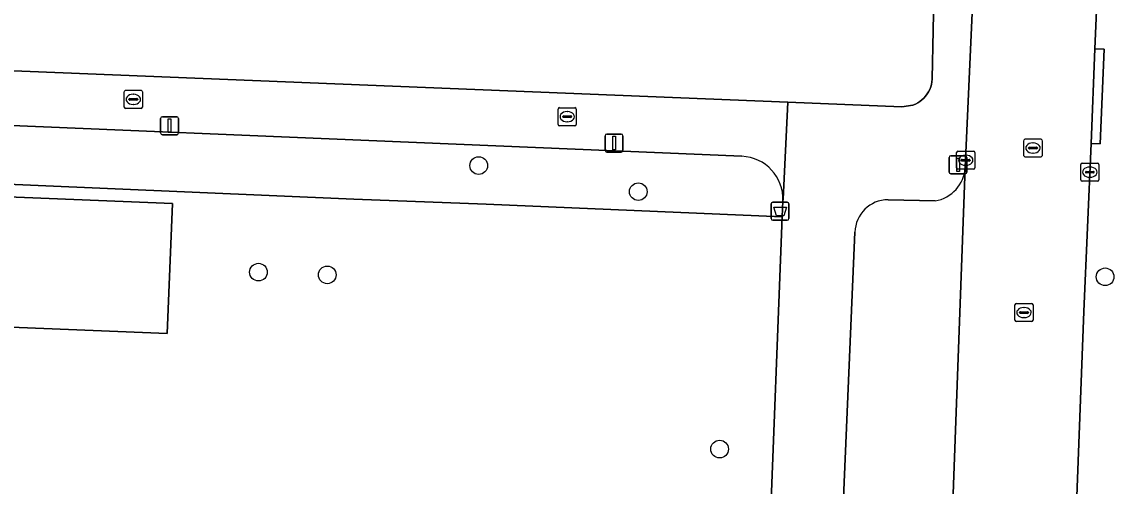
# Model space of a CAD drawing. Extents: x 161354 to 162026, y 386504 to 387460.
# Drawn here: x 161450.7 to 161511.3, y 386858.1 to 386883.8 of the extents above; entities that cross this region are included whole.
import ezdxf

# ---------------------------------------------------------------- set-up
doc = ezdxf.new("R2010")
doc.units = 0
for name, color, linetype in [('IMGEO_Afvalbak', 7, 'Continuous'), ('IMGEO_Boom', 7, 'Continuous'), ('IMGEO_Erf', 7, 'Continuous'), ('IMGEO_Groenvoorziening', 7, 'Continuous'), ('IMGEO_Hek', 7, 'Continuous'), ('IMGEO_Kolk', 7, 'Continuous'), ('IMGEO_Lichtmast', 7, 'Continuous'), ('IMGEO_Pand', 7, 'Continuous'), ('IMGEO_Parkeervlak_open', 7, 'Continuous'), ('IMGEO_Rijbaan_lokaal_open', 7, 'Continuous'), ('IMGEO_Rioolput', 7, 'Continuous'), ('IMGEO_Voetpad_open', 7, 'Continuous')]:
    doc.layers.add(name, color=color, linetype=linetype)

msp = doc.modelspace()

# ---------------------------------------------------------------- linework, layer by layer
at = {"layer": 'IMGEO_Afvalbak'}
for p, q in [((161492.146, 386872.942), (161492.146, 386873.742)), ((161492.146, 386873.742), (161492.146, 386872.942)), ((161492.246, 386873.842), (161493.036, 386873.842)), ((161493.036, 386873.842), (161492.246, 386873.842)), ((161493.136, 386873.742), (161493.136, 386872.942)), ((161493.136, 386872.942), (161493.136, 386873.742)), ((161493.036, 386872.842), (161492.246, 386872.842)), ((161492.246, 386872.842), (161493.036, 386872.842))]:
    msp.add_line(p, q, dxfattribs=at)
msp.add_lwpolyline([(161492.289, 386873.556), (161492.993, 386873.556), (161492.844, 386873.086), (161492.438, 386873.086), (161492.289, 386873.556)], dxfattribs=at)
for centre, start, end in [((161492.246, 386873.742), 90, 180), ((161492.246, 386873.742), 90, 180), ((161493.036, 386873.742), 0, 90), ((161493.036, 386873.742), 360, 90), ((161492.246, 386872.942), 180, 270), ((161492.246, 386872.942), 180, 270), ((161493.036, 386872.942), 270, 0), ((161493.036, 386872.942), 270, 0)]:
    msp.add_arc(centre, 0.1, start, end, dxfattribs=at)
at = {"layer": 'IMGEO_Boom'}
for centre in [(161475.959, 386875.867), (161484.794, 386874.422), (161463.769, 386869.967), (161467.577, 386869.818), (161510.635, 386869.708), (161489.296, 386860.172)]:
    msp.add_circle(centre, 0.489, dxfattribs=at)
at = {"layer": 'IMGEO_Erf'}
for points in [[(161424.738, 386905.282), (161423.308, 386882.194), (161493.073, 386879.37), (161499.377, 386879.115), (161500, 386879.213), (161500.134, 386879.269), (161500.262, 386879.337), (161500.384, 386879.416), (161500.498, 386879.506), (161500.603, 386879.605), (161500.7, 386879.714), (161500.786, 386879.83), (161500.862, 386879.954), (161500.926, 386880.084), (161500.978, 386880.22), (161501.018, 386880.359), (161501.045, 386880.502), (161501.06, 386880.646), (161501.061, 386880.675), (161501.172, 386886.081)], [(161491.316, 386835.901), (161492.767, 386873.026), (161476.381, 386873.722), (161469.04, 386874.014), (161433.227, 386875.557)]]:
    msp.add_lwpolyline(points, dxfattribs=at)
msp.add_lwpolyline([(161458.716, 386866.579), (161437.755, 386867.424), (161438.045, 386874.618), (161459.006, 386873.773)], close=True, dxfattribs=at)
at = {"layer": 'IMGEO_Groenvoorziening'}
msp.add_lwpolyline([(161490.531, 386876.382), (161429.011, 386878.963), (161433.21, 386874.844), (161433.227, 386875.557), (161469.04, 386874.014), (161476.381, 386873.722), (161492.767, 386873.026), (161492.802, 386873.918)], dxfattribs=at)
msp.add_arc((161490.429, 386874.009), 2.375, 357.7967, 87.5351, dxfattribs=at)
at = {"layer": 'IMGEO_Hek'}
for points in [[(161433.21, 386874.844), (161433.227, 386875.557), (161469.04, 386874.014)], [(161469.04, 386874.014), (161476.381, 386873.722)], [(161476.381, 386873.722), (161492.767, 386873.026)], [(161492.767, 386873.026), (161491.316, 386835.901)]]:
    msp.add_lwpolyline(points, dxfattribs=at)
at = {"layer": 'IMGEO_Kolk'}
for p, q in [((161456.342, 386879.106), (161456.342, 386879.958)), ((161456.417, 386880.032), (161457.269, 386880.032)), ((161456.601, 386879.526), (161456.601, 386879.538)), ((161457.039, 386879.489), (161456.641, 386879.489)), ((161456.644, 386879.575), (161457.042, 386879.575)), ((161456.83, 386879.812), (161456.855, 386879.812)), ((161457.085, 386879.538), (161457.085, 386879.526)), ((161457.343, 386879.958), (161457.343, 386879.106)), ((161457.269, 386879.032), (161456.417, 386879.032)), ((161456.853, 386879.252), (161456.828, 386879.252)), ((161480.362, 386878.146), (161480.362, 386878.998)), ((161480.437, 386879.072), (161481.289, 386879.072)), ((161480.85, 386878.852), (161480.875, 386878.852)), ((161481.363, 386878.998), (161481.363, 386878.146)), ((161480.621, 386878.566), (161480.621, 386878.578)), ((161481.059, 386878.529), (161480.661, 386878.529)), ((161480.664, 386878.615), (161481.062, 386878.615)), ((161480.873, 386878.292), (161480.848, 386878.292)), ((161481.105, 386878.578), (161481.105, 386878.566)), ((161481.289, 386878.072), (161480.437, 386878.072)), ((161502.416, 386875.736), (161502.416, 386876.588)), ((161502.491, 386876.662), (161503.343, 386876.662)), ((161502.904, 386876.442), (161502.929, 386876.442)), ((161503.417, 386876.588), (161503.417, 386875.736)), ((161502.675, 386876.156), (161502.675, 386876.168)), ((161503.113, 386876.119), (161502.715, 386876.119)), ((161502.718, 386876.205), (161503.116, 386876.205)), ((161502.927, 386875.882), (161502.902, 386875.882)), ((161503.159, 386876.168), (161503.159, 386876.156)), ((161509.287, 386875.077), (161509.287, 386875.929)), ((161509.362, 386876.003), (161510.214, 386876.003)), ((161510.288, 386875.929), (161510.288, 386875.077)), ((161503.343, 386875.662), (161502.491, 386875.662)), ((161509.546, 386875.497), (161509.546, 386875.509)), ((161509.984, 386875.46), (161509.586, 386875.46)), ((161509.589, 386875.546), (161509.987, 386875.546)), ((161509.798, 386875.223), (161509.773, 386875.223)), ((161509.775, 386875.783), (161509.8, 386875.783)), ((161510.03, 386875.509), (161510.03, 386875.497)), ((161510.214, 386875.003), (161509.362, 386875.003))]:
    msp.add_line(p, q, dxfattribs=at)
for points in [[(161456.342, 386879.106), (161456.342, 386879.958)], [(161456.417, 386880.032), (161457.269, 386880.032)], [(161457.343, 386879.958), (161457.343, 386879.106)], [(161457.269, 386879.032), (161456.417, 386879.032)], [(161480.362, 386878.146), (161480.362, 386878.998)], [(161480.437, 386879.072), (161481.289, 386879.072)], [(161481.363, 386878.998), (161481.363, 386878.146)], [(161481.289, 386878.072), (161480.437, 386878.072)], [(161502.416, 386875.736), (161502.416, 386876.588)], [(161502.491, 386876.662), (161503.343, 386876.662)], [(161503.417, 386876.588), (161503.417, 386875.736)], [(161509.287, 386875.077), (161509.287, 386875.929)], [(161509.362, 386876.003), (161510.214, 386876.003)], [(161510.288, 386875.929), (161510.288, 386875.077)], [(161503.343, 386875.662), (161502.491, 386875.662)], [(161510.214, 386875.003), (161509.362, 386875.003)]]:
    msp.add_lwpolyline(points, dxfattribs=at)
for centre, radius, start, end in [((161456.419, 386879.956), 0.0765, 91.55205, 178.44795), ((161456.419, 386879.956), 0.0765, 91.55205, 178.44795), ((161456.641, 386879.535), 0.0403, 85.87752, 175.75265), ((161456.638, 386879.525), 0.0366, 178.93798, 274.71019), ((161457.042, 386879.532), 0.043, 264.86636, 352.45326), ((161457.046, 386879.537), 0.0386, 1.73085, 96.63898), ((161457.267, 386879.956), 0.0765, 1.55205, 88.44795), ((161457.267, 386879.956), 0.0765, 1.55205, 88.44795), ((161456.419, 386879.108), 0.0765, 181.55205, 268.44795), ((161456.419, 386879.108), 0.0765, 181.55205, 268.44795), ((161457.267, 386879.108), 0.0765, 271.55205, 358.44795), ((161457.267, 386879.108), 0.0765, 271.55205, 358.44795), ((161480.439, 386878.996), 0.0765, 91.55205, 178.44795), ((161480.439, 386878.996), 0.0765, 91.55205, 178.44795), ((161481.287, 386878.996), 0.0765, 1.55205, 88.44795), ((161481.287, 386878.996), 0.0765, 1.55205, 88.44795), ((161480.661, 386878.575), 0.0403, 85.87752, 175.75265), ((161480.658, 386878.565), 0.0366, 178.93798, 274.71019), ((161481.062, 386878.572), 0.043, 264.86636, 352.45326), ((161481.066, 386878.577), 0.0386, 1.73085, 96.63898), ((161480.439, 386878.148), 0.0765, 181.55205, 268.44795), ((161480.439, 386878.148), 0.0765, 181.55205, 268.44795), ((161481.287, 386878.148), 0.0765, 271.55205, 358.44795), ((161481.287, 386878.148), 0.0765, 271.55205, 358.44795), ((161502.493, 386876.586), 0.0765, 91.55205, 178.44795), ((161502.493, 386876.586), 0.0765, 91.55205, 178.44795), ((161503.341, 386876.586), 0.0765, 1.55205, 88.44795), ((161503.341, 386876.586), 0.0765, 1.55205, 88.44795), ((161502.715, 386876.165), 0.0403, 85.87752, 175.75265), ((161502.712, 386876.155), 0.0366, 178.93798, 274.71019), ((161503.116, 386876.162), 0.043, 264.86636, 352.45326), ((161503.12, 386876.167), 0.0386, 1.73085, 96.63898), ((161509.364, 386875.927), 0.0765, 91.55205, 178.44795), ((161509.364, 386875.927), 0.0765, 91.55205, 178.44795), ((161510.212, 386875.927), 0.0765, 1.55205, 88.44795), ((161510.212, 386875.927), 0.0765, 1.55205, 88.44795), ((161502.493, 386875.738), 0.0765, 181.55205, 268.44795), ((161502.493, 386875.738), 0.0765, 181.55205, 268.44795), ((161503.341, 386875.738), 0.0765, 271.55205, 358.44795), ((161503.341, 386875.738), 0.0765, 271.55205, 358.44795), ((161509.586, 386875.506), 0.0403, 85.87752, 175.75265), ((161509.583, 386875.496), 0.0366, 178.93798, 274.71019), ((161509.987, 386875.503), 0.043, 264.86636, 352.45326), ((161509.991, 386875.508), 0.0386, 1.73085, 96.63898), ((161509.364, 386875.079), 0.0765, 181.55205, 268.44795), ((161509.364, 386875.079), 0.0765, 181.55205, 268.44795), ((161510.212, 386875.079), 0.0765, 271.55205, 358.44795), ((161510.212, 386875.079), 0.0765, 271.55205, 358.44795)]:
    msp.add_arc(centre, radius, start, end, dxfattribs=at)
for centre, major_axis, ratio, start_param, end_param in [((161456.829, 386879.532), (-0.387, 0.002), 0.722429, 4.712389, 7.853982), ((161456.854, 386879.532), (-0.39, 0.002), 0.717154, 1.570796, 4.712389), ((161480.849, 386878.572), (-0.387, 0.002), 0.722429, 4.712389, 7.853982), ((161480.874, 386878.572), (-0.39, 0.002), 0.717154, 1.570796, 4.712389), ((161502.903, 386876.162), (-0.387, 0.002), 0.722429, 4.712389, 7.853982), ((161502.928, 386876.162), (-0.39, 0.002), 0.717154, 1.570796, 4.712389), ((161509.774, 386875.503), (-0.387, 0.002), 0.722429, 4.712389, 7.853982), ((161509.799, 386875.503), (-0.39, 0.002), 0.717154, 1.570796, 4.712389)]:
    msp.add_ellipse(centre, major_axis=major_axis, ratio=ratio, start_param=start_param, end_param=end_param, dxfattribs=at)
at = {"layer": 'IMGEO_Lichtmast'}
for p, q in [((161458.354, 386877.672), (161458.354, 386878.472)), ((161458.354, 386878.472), (161458.354, 386877.672)), ((161458.454, 386878.572), (161459.244, 386878.572)), ((161459.244, 386878.572), (161458.454, 386878.572)), ((161459.344, 386878.472), (161459.344, 386877.672)), ((161459.344, 386877.672), (161459.344, 386878.472)), ((161459.244, 386877.572), (161458.454, 386877.572)), ((161458.454, 386877.572), (161459.244, 386877.572)), ((161482.957, 386876.712), (161482.957, 386877.512)), ((161482.957, 386877.512), (161482.957, 386876.712)), ((161483.057, 386877.612), (161483.847, 386877.612)), ((161483.847, 386877.612), (161483.057, 386877.612)), ((161483.947, 386877.512), (161483.947, 386876.712)), ((161483.947, 386876.712), (161483.947, 386877.512)), ((161483.847, 386876.612), (161483.057, 386876.612)), ((161483.057, 386876.612), (161483.847, 386876.612)), ((161502.099, 386876.41), (161502.889, 386876.41)), ((161502.889, 386876.41), (161502.099, 386876.41)), ((161501.999, 386875.51), (161501.999, 386876.31)), ((161501.999, 386876.31), (161501.999, 386875.51)), ((161502.989, 386876.31), (161502.989, 386875.51)), ((161502.989, 386875.51), (161502.989, 386876.31)), ((161502.889, 386875.41), (161502.099, 386875.41)), ((161502.099, 386875.41), (161502.889, 386875.41))]:
    msp.add_line(p, q, dxfattribs=at)
for points in [[(161458.774, 386878.447), (161458.924, 386878.447), (161458.924, 386877.697), (161458.774, 386877.697), (161458.774, 386878.447)], [(161483.377, 386877.487), (161483.527, 386877.487), (161483.527, 386876.737), (161483.377, 386876.737), (161483.377, 386877.487)], [(161502.419, 386876.285), (161502.569, 386876.285), (161502.569, 386875.535), (161502.419, 386875.535), (161502.419, 386876.285)]]:
    msp.add_lwpolyline(points, dxfattribs=at)
for centre, start, end in [((161458.454, 386878.472), 90, 180), ((161458.454, 386878.472), 90, 180), ((161459.244, 386878.472), 0, 90), ((161459.244, 386878.472), 360, 90), ((161458.454, 386877.672), 180, 270), ((161458.454, 386877.672), 180, 270), ((161459.244, 386877.672), 270, 0), ((161459.244, 386877.672), 270, 0), ((161483.057, 386877.512), 90, 180), ((161483.057, 386877.512), 90, 180), ((161483.847, 386877.512), 0, 90), ((161483.847, 386877.512), 360, 90), ((161483.057, 386876.712), 180, 270), ((161483.057, 386876.712), 180, 270), ((161483.847, 386876.712), 270, 0), ((161483.847, 386876.712), 270, 0), ((161502.099, 386876.31), 90, 180), ((161502.099, 386876.31), 90, 180), ((161502.889, 386876.31), 0, 90), ((161502.889, 386876.31), 360, 90), ((161502.099, 386875.51), 180, 270), ((161502.099, 386875.51), 180, 270), ((161502.889, 386875.51), 270, 0), ((161502.889, 386875.51), 270, 0)]:
    msp.add_arc(centre, 0.1, start, end, dxfattribs=at)
at = {"layer": 'IMGEO_Pand'}
msp.add_lwpolyline([(161459.006, 386873.773), (161438.045, 386874.618), (161437.755, 386867.424), (161458.716, 386866.579)], close=True, dxfattribs=at)
at = {"layer": 'IMGEO_Parkeervlak_open'}
for points in [[(161501.143, 386830.733), (161501.602, 386840.641), (161502.894, 386875.753)], [(161501.233, 386873.911), (161498.617, 386873.973)], [(161496.787, 386872.176), (161495.49, 386841.89), (161495.326, 386833.799), (161495.248, 386832.221)]]:
    msp.add_lwpolyline(points, dxfattribs=at)
for centre, radius, start, end in [((161500.899, 386875.882), 1.999, 279.6095, 356.30619), ((161498.616, 386872.144), 1.829, 89.95413, 179.00329)]:
    msp.add_arc(centre, radius, start, end, dxfattribs=at)
at = {"layer": 'IMGEO_Rijbaan_lokaal_open'}
for points in [[(161509.464, 386867.795), (161509.854, 386877.091), (161510.074, 386882.337), (161510.162, 386884.447), (161503.297, 386884.723), (161502.894, 386875.753), (161501.602, 386840.641), (161501.143, 386830.733), (161501.115, 386830.263), (161501.963, 386830.261), (161506.315, 386830.237), (161506.39, 386833.21)], [(161508.312, 386836.198), (161508.315, 386836.476), (161508.474, 386842.71), (161508.658, 386847.12), (161508.864, 386852.19), (161509.464, 386867.795)]]:
    msp.add_lwpolyline(points, dxfattribs=at)
at = {"layer": 'IMGEO_Rioolput'}
for p, q in [((161506.141, 386876.412), (161506.141, 386877.264)), ((161506.216, 386877.338), (161507.068, 386877.338)), ((161506.629, 386877.118), (161506.654, 386877.118)), ((161507.142, 386877.264), (161507.142, 386876.412)), ((161506.4, 386876.832), (161506.4, 386876.844)), ((161506.838, 386876.795), (161506.44, 386876.795)), ((161506.443, 386876.881), (161506.841, 386876.881)), ((161506.652, 386876.558), (161506.627, 386876.558)), ((161506.884, 386876.844), (161506.884, 386876.832)), ((161507.068, 386876.338), (161506.216, 386876.338)), ((161505.643, 386867.304), (161505.643, 386868.156)), ((161505.718, 386868.23), (161506.57, 386868.23)), ((161506.131, 386868.01), (161506.156, 386868.01)), ((161506.644, 386868.156), (161506.644, 386867.304)), ((161505.902, 386867.724), (161505.902, 386867.736)), ((161506.34, 386867.687), (161505.942, 386867.687)), ((161505.945, 386867.773), (161506.343, 386867.773)), ((161506.154, 386867.45), (161506.129, 386867.45)), ((161506.386, 386867.736), (161506.386, 386867.724)), ((161506.57, 386867.23), (161505.718, 386867.23))]:
    msp.add_line(p, q, dxfattribs=at)
for points in [[(161506.141, 386876.412), (161506.141, 386877.264)], [(161506.216, 386877.338), (161507.068, 386877.338)], [(161507.142, 386877.264), (161507.142, 386876.412)], [(161507.068, 386876.338), (161506.216, 386876.338)], [(161505.643, 386867.304), (161505.643, 386868.156)], [(161505.718, 386868.23), (161506.57, 386868.23)], [(161506.644, 386868.156), (161506.644, 386867.304)], [(161506.57, 386867.23), (161505.718, 386867.23)]]:
    msp.add_lwpolyline(points, dxfattribs=at)
for centre, radius, start, end in [((161506.218, 386877.262), 0.0765, 91.55205, 178.44795), ((161506.218, 386877.262), 0.0765, 91.55205, 178.44795), ((161507.066, 386877.262), 0.0765, 1.55205, 88.44795), ((161507.066, 386877.262), 0.0765, 1.55205, 88.44795), ((161506.218, 386876.414), 0.0765, 181.55205, 268.44795), ((161506.218, 386876.414), 0.0765, 181.55205, 268.44795), ((161506.44, 386876.841), 0.0403, 85.87752, 175.75265), ((161506.437, 386876.831), 0.0366, 178.93798, 274.71019), ((161506.841, 386876.838), 0.043, 264.86636, 352.45326), ((161506.845, 386876.843), 0.0386, 1.73085, 96.63898), ((161507.066, 386876.414), 0.0765, 271.55205, 358.44795), ((161507.066, 386876.414), 0.0765, 271.55205, 358.44795), ((161505.72, 386868.154), 0.0765, 91.55205, 178.44795), ((161505.72, 386868.154), 0.0765, 91.55205, 178.44795), ((161506.568, 386868.154), 0.0765, 1.55205, 88.44795), ((161506.568, 386868.154), 0.0765, 1.55205, 88.44795), ((161505.942, 386867.733), 0.0403, 85.87752, 175.75265), ((161505.939, 386867.723), 0.0366, 178.93798, 274.71019), ((161506.343, 386867.73), 0.043, 264.86636, 352.45326), ((161506.347, 386867.735), 0.0386, 1.73085, 96.63898), ((161505.72, 386867.306), 0.0765, 181.55205, 268.44795), ((161505.72, 386867.306), 0.0765, 181.55205, 268.44795), ((161506.568, 386867.306), 0.0765, 271.55205, 358.44795), ((161506.568, 386867.306), 0.0765, 271.55205, 358.44795)]:
    msp.add_arc(centre, radius, start, end, dxfattribs=at)
for centre, major_axis, ratio, start_param, end_param in [((161506.628, 386876.838), (-0.387, 0.002), 0.722429, 4.712389, 7.853982), ((161506.653, 386876.838), (-0.39, 0.002), 0.717154, 1.570796, 4.712389), ((161506.13, 386867.73), (-0.387, 0.002), 0.722429, 4.712389, 7.853982), ((161506.155, 386867.73), (-0.39, 0.002), 0.717154, 1.570796, 4.712389)]:
    msp.add_ellipse(centre, major_axis=major_axis, ratio=ratio, start_param=start_param, end_param=end_param, dxfattribs=at)
at = {"layer": 'IMGEO_Voetpad_open'}
for points in [[(161511.712, 386921.424), (161510.279, 386887.244), (161510.162, 386884.447), (161510.074, 386882.337), (161510.573, 386882.314), (161510.353, 386877.068), (161509.854, 386877.091), (161509.464, 386867.795), (161508.864, 386852.19), (161510.036, 386852.158), (161509.837, 386847.043), (161508.658, 386847.12), (161508.474, 386842.71), (161508.315, 386836.476), (161508.312, 386836.198)], [(161501.172, 386886.081), (161501.061, 386880.675), (161501.06, 386880.646), (161501.045, 386880.502), (161501.018, 386880.359), (161500.978, 386880.22), (161500.926, 386880.084), (161500.862, 386879.954), (161500.786, 386879.83), (161500.7, 386879.714), (161500.603, 386879.605), (161500.498, 386879.506), (161500.384, 386879.416), (161500.262, 386879.337), (161500.134, 386879.269), (161500, 386879.213), (161499.377, 386879.115), (161493.073, 386879.37), (161492.817, 386874.011), (161492.802, 386873.918), (161492.767, 386873.026), (161491.316, 386835.901)], [(161502.894, 386875.753), (161503.297, 386884.723)], [(161396.862, 386883.82), (161396.143, 386880.252), (161400.811, 386880.146), (161425.357, 386879.116), (161429.011, 386878.963), (161490.531, 386876.382)], [(161493.073, 386879.37), (161423.308, 386882.194), (161422.037, 386882.246), (161402.57, 386883.034), (161398.199, 386883.13)], [(161492.802, 386873.918), (161492.817, 386874.011), (161493.073, 386879.37)], [(161498.617, 386873.973), (161501.233, 386873.911)], [(161495.248, 386832.221), (161495.326, 386833.799), (161495.49, 386841.89), (161496.787, 386872.176)]]:
    msp.add_lwpolyline(points, dxfattribs=at)
msp.add_lwpolyline([(161510.074, 386882.337), (161509.854, 386877.091), (161510.353, 386877.068), (161510.573, 386882.314)], close=True, dxfattribs=at)
for centre, radius, start, end in [((161490.429, 386874.009), 2.375, 357.7967, 87.5351), ((161500.899, 386875.882), 1.999, 279.6095, 356.30619), ((161498.616, 386872.144), 1.829, 89.95413, 179.00329)]:
    msp.add_arc(centre, radius, start, end, dxfattribs=at)

doc.saveas('drawing.dxf')
